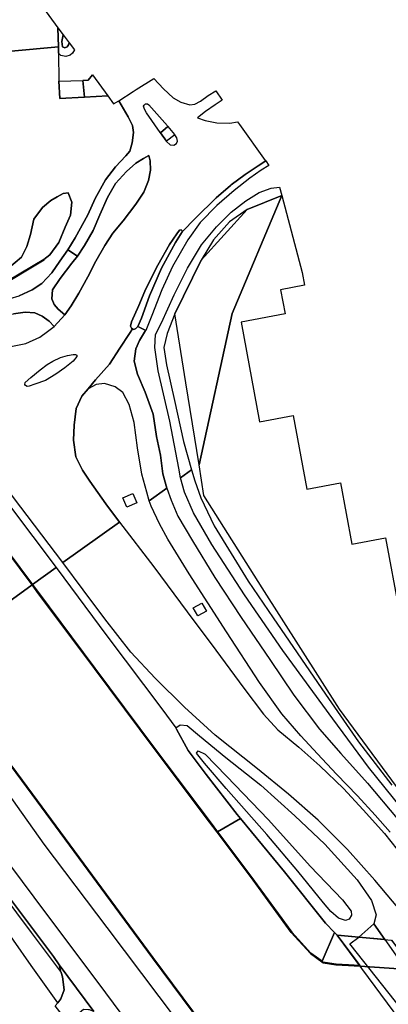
# Model space of a CAD drawing. Extents: x -26035517 to 31750492, y -9237385 to 8160032.
# Tile 257 of 298: x 30299649 to 30373979, y -7184870 to -6986237. Entities that reach past the tile are written whole.
import ezdxf

# ---------------------------------------------------------------- set-up
doc = ezdxf.new("R2010")
doc.units = 0
doc.layers.add('T-25', color=7, linetype='CONTINUOUS')

msp = doc.modelspace()

# ---------------------------------------------------------------- linework, layer by layer
at = {"layer": 'T-25', "color": 9}
for points in [[(30308344, -7095729, 15742), (30298386, -7082647, 15774), (30283139, -7062305, 15848), (30266025, -7039479, 15836), (30242277, -7007857, 15906), (30226197, -6986113, 15840), (30210196, -6964541, 15827), (30194013, -6942878, 15761), (30178191, -6921777, 15724), (30156734, -6892892, 15574), (30135858, -6865088, 15429), (30120168, -6844010, 15325), (30104460, -6822977, 15350), (30095172, -6810667, 15263)], [(30302170, -7100217, 13128), (30288929, -7082534, 13153), (30275914, -7065012, 13137), (30262108, -7046182, 13170), (30247357, -7026599, 13182), (30231731, -7005701, 13215), (30216689, -6985814, 13203), (30196124, -6958013, 13161), (30182254, -6939045, 13145), (30161987, -6911897, 13182), (30148213, -6893534, 13174), (30124415, -6861392, 13174), (30104438, -6834415, 13186), (30089722, -6814326, 13091)], [(30302210, -7100187, 13128), (30288969, -7082504, 13153), (30275954, -7064982, 13137), (30262148, -7046152, 13170), (30247397, -7026569, 13182), (30231771, -7005671, 13215), (30216729, -6985784, 13203), (30196164, -6957983, 13161), (30182294, -6939015, 13145), (30162027, -6911867, 13182), (30148253, -6893504, 13174), (30124455, -6861362, 13174), (30104478, -6834385, 13186), (30089740, -6814266, 13091)], [(30157169, -6881268, 15570), (30168704, -6896658, 15674), (30185647, -6918836, 15749), (30196337, -6932044, 15753), (30209687, -6948751, 15782), (30221724, -6963686, 15836), (30235271, -6980790, 15852), (30246077, -6994695, 15861), (30256972, -7009144, 15861), (30268122, -7024089, 15836), (30277149, -7036019, 15803), (30284357, -7045665, 15761), (30286802, -7048390, 15715), (30289640, -7050562, 15695), (30292205, -7051808, 15661), (30295316, -7052319, 15628), (30298195, -7052124, 15591), (30300891, -7051528, 15516), (30303677, -7050278, 15466), (30305286, -7049158, 15441), (30306617, -7048099, 15425)], [(30161515, -6902288, 15263), (30191280, -6941938, 15541), (30206256, -6962646, 15483), (30227694, -6991902, 15458), (30253191, -7024970, 15516), (30274271, -7052986, 15653), (30292618, -7077687, 15566), (30307017, -7096747, 15585), (30307017, -7096747, 15585), (30302210, -7100187, 13128), (30288969, -7082504, 13153), (30275954, -7064982, 13137), (30262148, -7046152, 13170), (30247397, -7026569, 13182), (30231771, -7005671, 13215), (30216729, -6985784, 13203), (30196164, -6957983, 13161), (30182294, -6939015, 13145), (30162027, -6911867, 13182)], [(30161947, -6911927, 12760), (30182214, -6939075, 12760), (30196084, -6958043, 12760), (30216649, -6985844, 12760), (30231691, -7005731, 12760), (30247317, -7026629, 12760), (30262068, -7046212, 12760), (30275874, -7065042, 12760), (30288889, -7082564, 12760), (30302130, -7100247, 12760), (30302130, -7100247, 12760), (30281864, -7114981, 12760), (30274681, -7105217, 12760), (30249287, -7071061, 12760), (30232821, -7048940, 12760), (30213664, -7022841, 12760), (30213070, -7022032, 12760), (30191847, -6993506, 12760), (30170777, -6965054, 12760), (30143470, -6928244, 12760)], [(30162027, -6911867, 13182), (30182294, -6939015, 13145), (30196164, -6957983, 13161), (30216729, -6985784, 13203), (30231771, -7005671, 13215), (30247397, -7026569, 13182), (30262148, -7046152, 13170), (30275954, -7064982, 13137), (30288969, -7082504, 13153), (30302210, -7100187, 13128), (30302210, -7100187, 13128), (30302130, -7100247, 12760), (30288889, -7082564, 12760), (30275874, -7065042, 12760), (30262068, -7046212, 12760), (30247317, -7026629, 12760), (30231691, -7005731, 12760), (30216649, -6985844, 12760), (30196084, -6958043, 12760), (30182214, -6939075, 12760), (30161947, -6911927, 12760)], [(30278522, -6948421, 13755), (30307318, -6987851, 13905), (30307464, -6991696, 13967), (30288314, -6993450, 13950), (30266822, -6994134, 13955), (30257329, -6982322, 13859)], [(30288314, -6993450, 13950), (30307464, -6991696, 13967), (30307482, -6992990, 14023), (30307561, -6998618, 14266), (30307741, -7002131, 14349), (30312650, -7001887, 14453), (30312696, -7001884, 14453), (30317441, -7001586, 14453), (30317441, -7001586, 14453), (30318561, -7003210, 14515), (30319642, -7002599, 14507), (30321548, -7005810, 14511), (30322402, -7007557, 14519), (30322599, -7008992, 14573), (30322352, -7011078, 14656), (30321882, -7012736, 14710), (30321047, -7013683, 14710), (30318967, -7015937, 14748), (30316928, -7018573, 14744), (30314842, -7022301, 14760), (30313368, -7025595, 14827), (30310850, -7030242, 14989), (30309343, -7032686, 15072), (30307719, -7034964, 15113), (30306129, -7037291, 15151), (30304138, -7039449, 15221), (30302135, -7040739, 15267), (30299542, -7041966, 15292)], [(30257149, -6993241, 15200), (30257067, -6993299, 15200), (30267657, -7008491, 15200), (30267806, -7008700, 15200), (30290733, -7039945, 15200), (30294871, -7040455, 15200), (30304590, -7034679, 15200), (30304538, -7034593, 15200)], [(30314347, -6997358, 14353), (30313469, -6998452, 14353), (30312390, -6998482, 14337)], [(30298195, -7052124, 15591), (30300891, -7051528, 15516), (30303677, -7050278, 15466), (30305286, -7049158, 15441), (30306617, -7048099, 15425), (30308725, -7045762, 15408), (30310053, -7043977, 15421), (30311589, -7041423, 15371), (30313355, -7038098, 15283), (30315023, -7034930, 15229), (30316811, -7031786, 15192), (30318461, -7029291, 15163), (30320536, -7026795, 15101), (30323051, -7023482, 15076), (30324706, -7021010, 15009), (30325601, -7018660, 14901), (30326029, -7016590, 14793), (30325984, -7014699, 14694), (30325692, -7013659, 14690), (30324603, -7014263, 14690), (30323041, -7015185, 14690), (30321183, -7016841, 14760), (30318995, -7019267, 14793), (30317336, -7022099, 14823), (30315807, -7025578, 14947), (30314436, -7028778, 15001), (30312731, -7031773, 15055), (30311288, -7033913, 15092), (30309343, -7032686, 15072), (30310850, -7030242, 14989), (30313368, -7025595, 14827), (30314842, -7022301, 14760), (30316928, -7018573, 14744), (30318967, -7015937, 14748), (30321047, -7013683, 14710), (30321882, -7012736, 14710), (30322352, -7011078, 14656), (30322599, -7008992, 14573), (30322402, -7007557, 14519), (30321548, -7005810, 14511), (30319642, -7002599, 14507), (30322525, -7000699, 14511), (30323143, -7000335, 14465), (30326699, -6998076, 14382), (30328637, -7000153, 14382), (30330615, -7001971, 14428), (30332170, -7002892, 14499), (30333928, -7003406, 14528), (30334996, -7003282, 14494), (30336102, -7002651, 14494), (30337622, -7001534, 14411), (30339169, -7000585, 14407), (30340492, -7002442, 14411), (30339083, -7003407, 14428), (30337093, -7004742, 14494), (30335812, -7005743, 14515), (30335508, -7006010, 14515), (30337063, -7006589, 14524), (30339378, -7007075, 14565), (30342046, -7007127, 14627), (30343544, -7006811, 14632), (30343544, -7006811, 14632), (30343956, -7007404, 14665), (30349164, -7014616, 14440), (30349256, -7014744, 14440), (30347712, -7015705, 14449), (30345142, -7017459, 14507), (30342305, -7019545, 14573), (30342149, -7019682, 14578), (30339294, -7022189, 14673), (30335123, -7026276, 14798), (30332405, -7029017, 14860), (30332458, -7028912, 14860), (30332208, -7028611, 14860), (30331971, -7028686, 14868), (30331850, -7028724, 14872), (30331334, -7029445, 14926), (30329880, -7031599, 14984), (30327532, -7035731, 15005), (30325606, -7039484, 15084), (30324885, -7040989, 15088), (30323650, -7043865, 15142), (30322212, -7047212, 15196), (30321974, -7048034, 15205), (30322188, -7048448, 15196), (30322395, -7048570, 15189), (30321819, -7049542, 15163), (30319837, -7052515, 15283), (30317776, -7055741, 15391), (30314949, -7058865, 15445), (30313467, -7060714, 15433), (30312181, -7062158, 15450), (30311042, -7064661, 15504), (30310642, -7068047, 15528), (30310505, -7071030, 15528), (30310971, -7074434, 15524), (30312292, -7077122, 15558), (30313761, -7079318, 15558), (30317046, -7083887, 15628), (30319784, -7087592, 15630), (30308344, -7095729, 15742), (30298386, -7082647, 15774)], [(30312390, -6998482, 14337), (30312696, -7001884, 14453), (30312650, -7001887, 14453), (30307741, -7002131, 14349), (30307561, -6998618, 14266), (30312390, -6998482, 14337)], [(30326699, -6998076, 14382), (30328637, -7000153, 14382), (30330615, -7001971, 14428), (30332170, -7002892, 14499), (30333928, -7003406, 14528), (30334996, -7003282, 14494), (30336102, -7002651, 14494), (30337622, -7001534, 14411), (30339169, -7000585, 14407)], [(30317441, -7001586, 14453), (30312696, -7001884, 14453)], [(30319642, -7002599, 14507), (30321548, -7005810, 14511), (30322402, -7007557, 14519), (30322599, -7008992, 14573), (30322352, -7011078, 14656), (30321882, -7012736, 14710), (30321047, -7013683, 14710), (30318967, -7015937, 14748), (30316928, -7018573, 14744), (30314842, -7022301, 14760), (30313368, -7025595, 14827), (30310850, -7030242, 14989), (30309343, -7032686, 15072)], [(30328030, -7009088, 14673), (30327981, -7009021, 14673), (30325233, -7005038, 14565), (30324826, -7004269, 14561), (30324595, -7003649, 14540), (30324716, -7003475, 14536), (30325003, -7003184, 14536), (30325403, -7003190, 14536), (30325659, -7003385, 14540), (30329436, -7007679, 14673), (30329533, -7007793, 14674), (30330875, -7009366, 14694), (30330926, -7009443, 14695)], [(30340492, -7002442, 14411), (30339083, -7003407, 14428), (30337093, -7004742, 14494), (30335812, -7005743, 14515), (30335508, -7006010, 14515), (30337063, -7006589, 14524), (30339378, -7007075, 14565), (30342046, -7007127, 14627), (30343544, -7006811, 14632)], [(30328030, -7009088, 14673), (30329533, -7007793, 14674)], [(30328030, -7009088, 14673), (30329239, -7010744, 14677)], [(30329239, -7010744, 14677), (30329269, -7010785, 14677), (30329970, -7011515, 14677), (30330712, -7011533, 14706), (30331261, -7011208, 14719), (30331454, -7010713, 14706), (30331354, -7010091, 14706), (30330926, -7009443, 14695), (30329239, -7010744, 14677)], [(30308725, -7045762, 15408), (30307388, -7044629, 15371), (30306622, -7043707, 15367), (30306162, -7042535, 15367), (30306294, -7040759, 15317), (30307817, -7038481, 15250), (30310163, -7035361, 15155), (30311288, -7033913, 15092), (30312731, -7031773, 15055), (30314436, -7028778, 15001), (30315807, -7025578, 14947), (30317336, -7022099, 14823), (30318995, -7019267, 14793), (30321183, -7016841, 14760), (30323041, -7015185, 14690), (30324603, -7014263, 14690), (30325692, -7013659, 14690), (30325984, -7014699, 14694), (30326029, -7016590, 14793), (30325601, -7018660, 14901), (30324706, -7021010, 15009), (30323051, -7023482, 15076), (30320536, -7026795, 15101), (30318461, -7029291, 15163), (30316811, -7031786, 15192), (30315023, -7034930, 15229), (30313355, -7038098, 15283), (30311589, -7041423, 15371), (30310053, -7043977, 15421), (30308725, -7045762, 15408)], [(30349919, -7015669, 14395), (30348371, -7016588, 14420), (30346066, -7018227, 14515), (30342881, -7020692, 14611), (30339402, -7023738, 14735), (30336043, -7027154, 14814), (30333544, -7030643, 14847), (30330494, -7035997, 14989), (30328294, -7040766, 15018), (30326276, -7045946, 15101), (30325054, -7048923, 15122), (30323500, -7048130, 15142)], [(30349256, -7014744, 14440), (30347712, -7015705, 14449), (30345142, -7017459, 14507), (30342305, -7019545, 14573), (30342149, -7019682, 14578), (30339294, -7022189, 14673), (30335123, -7026276, 14798), (30332405, -7029017, 14860)], [(30297438, -7036266, 13930), (30299981, -7034117, 13913), (30301072, -7032021, 13905), (30301811, -7029544, 13917), (30302468, -7026462, 13980), (30304272, -7024098, 14117), (30305903, -7022703, 14216), (30307222, -7022005, 14316), (30308411, -7021334, 14370), (30309436, -7021149, 14399), (30310158, -7023016, 14619), (30309865, -7025646, 14785), (30308813, -7028085, 14893), (30307519, -7031200, 14984), (30305695, -7033685, 15022), (30304538, -7034593, 15200), (30304538, -7034593, 15200), (30294849, -7040351, 15200)], [(30297438, -7036266, 13930), (30299981, -7034117, 13913), (30301072, -7032021, 13905), (30301811, -7029544, 13917), (30302468, -7026462, 13980), (30304272, -7024098, 14117), (30305903, -7022703, 14216), (30307222, -7022005, 14316), (30308411, -7021334, 14370), (30309436, -7021149, 14399), (30310158, -7023016, 14619), (30309865, -7025646, 14785), (30308813, -7028085, 14893), (30307519, -7031200, 14984), (30305695, -7033685, 15022), (30304538, -7034593, 15200), (30304538, -7034593, 15200), (30294849, -7040351, 15200)], [(30294871, -7040455, 15200), (30304590, -7034679, 15200), (30304538, -7034593, 15200), (30305695, -7033685, 15022), (30307519, -7031200, 14984), (30308813, -7028085, 14893), (30309865, -7025646, 14785), (30310158, -7023016, 14619), (30309436, -7021149, 14399), (30308411, -7021334, 14370), (30307222, -7022005, 14316), (30305903, -7022703, 14216), (30304272, -7024098, 14117), (30302468, -7026462, 13980), (30301811, -7029544, 13917), (30301072, -7032021, 13905), (30299981, -7034117, 13913), (30297438, -7036266, 13930)], [(30378426, -7144772, 14364), (30364113, -7125362, 14150), (30348570, -7100840, 13992), (30336780, -7082216, 13968), (30335868, -7076033, 13901), (30335868, -7076033, 13901), (30342525, -7045540, 13900), (30352488, -7021728, 13926), (30356627, -7037242, 14200), (30357106, -7039810, 14200), (30352274, -7040710, 14200), (30353182, -7045581, 14200), (30344283, -7047240, 14200), (30348030, -7067346, 14200), (30354787, -7066087, 14200), (30357558, -7080955, 14200), (30364345, -7079690, 14200), (30366649, -7092052, 14200), (30373405, -7090793, 14200), (30376155, -7105542, 14200)], [(30332405, -7029017, 14860), (30331043, -7031170, 14893), (30328255, -7036394, 14980), (30325840, -7041974, 15072), (30324235, -7046421, 15122), (30323500, -7048130, 15142), (30323051, -7048552, 15163), (30322642, -7048716, 15180), (30322395, -7048570, 15189), (30322188, -7048448, 15196), (30321974, -7048034, 15205), (30322212, -7047212, 15196), (30323650, -7043865, 15142), (30324885, -7040989, 15088), (30325606, -7039484, 15084), (30327532, -7035731, 15005), (30329880, -7031599, 14984), (30331334, -7029445, 14926), (30331850, -7028724, 14872), (30331971, -7028686, 14868), (30332208, -7028611, 14860), (30332458, -7028912, 14860), (30332405, -7029017, 14860)], [(30290173, -7040512, 15425), (30290333, -7040640, 15425), (30292409, -7041708, 15425), (30294919, -7042440, 15383), (30297731, -7042472, 15333), (30299542, -7041966, 15292), (30302135, -7040739, 15267), (30304138, -7039449, 15221), (30306129, -7037291, 15151), (30307719, -7034964, 15113), (30309343, -7032686, 15072), (30311288, -7033913, 15092)], [(30299542, -7041966, 15292), (30302135, -7040739, 15267), (30304138, -7039449, 15221), (30306129, -7037291, 15151), (30307719, -7034964, 15113), (30309343, -7032686, 15072), (30311288, -7033913, 15092), (30310163, -7035361, 15155), (30307817, -7038481, 15250), (30306294, -7040759, 15317), (30306162, -7042535, 15367), (30306622, -7043707, 15367), (30307388, -7044629, 15371), (30308725, -7045762, 15408), (30306617, -7048099, 15425), (30305616, -7047068, 15425), (30304146, -7046034, 15412), (30302713, -7045383, 15412), (30300784, -7045238, 15437), (30298404, -7045591, 15454)], [(30290173, -7040512, 15425), (30289523, -7039994, 15425), (30287206, -7036969, 15437), (30284940, -7039078, 15495), (30287831, -7042595, 15516), (30289595, -7044458, 15483), (30292127, -7045418, 15429), (30295086, -7045786, 15425), (30298404, -7045591, 15454), (30300784, -7045238, 15437), (30302713, -7045383, 15412), (30304146, -7046034, 15412), (30305616, -7047068, 15425), (30306617, -7048099, 15425), (30308725, -7045762, 15408)], [(30325766, -7083269, 15440), (30325256, -7081545, 15462), (30324264, -7077904, 15475), (30323396, -7072638, 15437), (30322708, -7067497, 15437), (30321746, -7063863, 15445), (30320453, -7061419, 15416), (30318890, -7060325, 15408), (30316772, -7059647, 15408), (30315070, -7059809, 15408), (30313467, -7060714, 15433), (30314949, -7058865, 15445), (30317776, -7055741, 15391), (30319837, -7052515, 15283), (30321819, -7049542, 15163), (30322395, -7048570, 15189)], [(30329322, -7080720, 15394), (30328528, -7077870, 15396), (30328018, -7074057, 15396), (30327265, -7070352, 15354), (30326595, -7065849, 15362), (30324965, -7061390, 15362), (30323399, -7057775, 15354), (30322708, -7055105, 15321), (30323062, -7052645, 15259), (30323791, -7050949, 15205), (30325048, -7048938, 15122), (30325054, -7048923, 15122)], [(30305185, -7055828, 15666), (30306359, -7055143, 15649), (30307903, -7054412, 15624), (30309299, -7054003, 15607), (30310444, -7053799, 15595), (30310878, -7053757, 15587), (30311142, -7053936, 15582), (30311160, -7054174, 15582), (30310435, -7055117, 15607), (30308764, -7056457, 15616), (30306918, -7057760, 15616), (30304874, -7059013, 15645), (30302712, -7059758, 15682), (30301549, -7060165, 15715), (30301155, -7060206, 15744), (30300803, -7060055, 15753), (30300661, -7059834, 15761), (30300724, -7059417, 15753), (30301866, -7058415, 15707), (30303747, -7056889, 15686), (30305185, -7055828, 15666)], [(30319784, -7087592, 15630), (30317046, -7083887, 15628), (30313761, -7079318, 15558), (30312292, -7077122, 15558), (30310971, -7074434, 15524), (30310505, -7071030, 15528), (30310642, -7068047, 15528), (30311042, -7064661, 15504), (30312181, -7062158, 15450), (30313467, -7060714, 15433)], [(30376737, -7145338, 15456), (30369982, -7137032, 15477), (30362772, -7127281, 15407), (30352723, -7113477, 15183), (30345000, -7102262, 15196), (30338399, -7092081, 15179), (30334693, -7085715, 15142), (30332905, -7081563, 15080), (30332085, -7078681, 15043), (30332085, -7078681, 15043), (30334301, -7077067, 13839), (30334983, -7079244, 13873), (30336177, -7082683, 13918), (30338883, -7088330, 13918), (30345735, -7099523, 13976), (30350788, -7106927, 14050), (30361320, -7122305, 14195), (30367985, -7131942, 14303), (30374708, -7140688, 14369)], [(30374344, -7150151, 15659), (30371308, -7146715, 15692), (30367770, -7142846, 15676), (30363544, -7138415, 15721), (30359677, -7134323, 15742), (30356362, -7130679, 15713), (30352517, -7126240, 15696), (30348022, -7119948, 15647), (30341371, -7109761, 15601), (30333848, -7098052, 15502), (30329533, -7091034, 15473), (30327807, -7087941, 15465), (30326179, -7084371, 15411), (30325766, -7083269, 15440), (30325766, -7083269, 15440), (30329322, -7080720, 15394), (30330192, -7083139, 15390), (30331553, -7086377, 15390), (30334495, -7091386, 15415), (30339004, -7098752, 15419), (30344320, -7106823, 15461), (30350066, -7115288, 15539), (30354936, -7122513, 15626), (30360124, -7129357, 15634), (30364427, -7134271, 15651), (30369781, -7140256, 15643), (30375758, -7147397, 15630)], [(30329322, -7080720, 15394), (30330192, -7083139, 15390), (30331553, -7086377, 15390), (30334495, -7091386, 15415), (30339004, -7098752, 15419), (30344320, -7106823, 15461), (30350066, -7115288, 15539), (30354936, -7122513, 15626), (30360124, -7129357, 15634), (30364427, -7134271, 15651), (30369781, -7140256, 15643), (30375758, -7147397, 15630), (30379522, -7152271, 15568), (30382545, -7156500, 15527), (30384043, -7158412, 15527), (30385875, -7160147, 15490), (30387909, -7161034, 15440), (30390850, -7162109, 15337), (30392876, -7162377, 15159), (30395154, -7162663, 14964), (30397326, -7162888, 14675), (30399271, -7163043, 14504)], [(30322449, -7081853, 15296), (30323254, -7083719, 15225), (30321230, -7084592, 15225), (30320425, -7082727, 15296), (30322449, -7081853, 15296)], [(30374344, -7150151, 15659), (30371308, -7146715, 15692), (30367770, -7142846, 15676), (30363544, -7138415, 15721), (30359677, -7134323, 15742), (30356362, -7130679, 15713), (30352517, -7126240, 15696), (30348022, -7119948, 15647), (30341371, -7109761, 15601), (30333848, -7098052, 15502), (30329533, -7091034, 15473), (30327807, -7087941, 15465), (30326179, -7084371, 15411), (30325766, -7083269, 15440)], [(30377285, -7166997, 15465), (30371279, -7159854, 15494), (30365743, -7153630, 15494), (30359866, -7147743, 15547), (30353873, -7142452, 15605), (30347572, -7137374, 15709), (30339048, -7130598, 15742), (30332871, -7124941, 15738), (30326967, -7119087, 15742), (30322080, -7113818, 15721), (30316844, -7107120, 15700), (30312454, -7101261, 15729), (30308344, -7095729, 15742), (30319784, -7087592, 15630), (30326669, -7096604, 15626), (30333412, -7105702, 15696), (30339207, -7113429, 15734), (30344875, -7121074, 15758), (30348830, -7126315, 15762), (30351734, -7129469, 15775), (30355944, -7133026, 15775), (30360163, -7136738, 15783), (30364922, -7141345, 15754), (30368878, -7145607, 15684), (30373204, -7150439, 15700), (30377060, -7155257, 15659)], [(30319784, -7087592, 15630), (30326669, -7096604, 15626), (30333412, -7105702, 15696), (30339207, -7113429, 15734), (30344875, -7121074, 15758), (30348830, -7126315, 15762), (30351734, -7129469, 15775), (30355944, -7133026, 15775), (30360163, -7136738, 15783), (30364922, -7141345, 15754), (30368878, -7145607, 15684), (30373204, -7150439, 15700), (30377060, -7155257, 15659), (30380279, -7159635, 15626), (30386046, -7167530, 15601), (30388990, -7172126, 15618)], [(30380463, -7170921, 15527), (30377285, -7166997, 15465), (30371279, -7159854, 15494), (30365743, -7153630, 15494), (30359866, -7147743, 15547), (30353873, -7142452, 15605), (30347572, -7137374, 15709), (30339048, -7130598, 15742), (30332871, -7124941, 15738), (30326967, -7119087, 15742), (30322080, -7113818, 15721), (30316844, -7107120, 15700), (30312454, -7101261, 15729), (30308344, -7095729, 15742)], [(30350501, -7207688, 12760), (30326523, -7175402, 12760), (30302221, -7142489, 12760), (30281864, -7114981, 12760), (30281864, -7114981, 12760), (30302130, -7100247, 12760), (30303127, -7101604, 12760), (30314737, -7117102, 12760), (30326758, -7133245, 12760), (30337945, -7148139, 12760), (30339436, -7150110, 12760), (30346208, -7159063, 12760), (30354418, -7170358, 12760), (30358297, -7174654, 12760), (30360563, -7176280, 12760), (30360831, -7176472, 12760), (30363424, -7176878, 12760), (30365930, -7177021, 12760), (30368233, -7177163, 12760), (30379055, -7177889, 12760)], [(30368236, -7177113, 13062), (30365933, -7176971, 13087), (30363429, -7176828, 13103), (30360850, -7176424, 13132), (30360592, -7176239, 13132), (30358331, -7174617, 13136), (30354457, -7170326, 13128), (30346248, -7159033, 13128), (30339476, -7150080, 13060), (30337985, -7148109, 13045), (30326798, -7133215, 13083), (30314777, -7117072, 13128), (30303167, -7101574, 13128), (30302189, -7100243, 13128)], [(30368239, -7177063, 13062), (30365936, -7176921, 13087), (30363434, -7176778, 13103), (30360869, -7176376, 13132), (30360621, -7176198, 13132), (30358365, -7174580, 13136), (30354496, -7170294, 13128), (30346288, -7159003, 13128), (30339516, -7150050, 13060), (30338025, -7148079, 13045), (30326838, -7133185, 13083), (30314817, -7117042, 13128), (30303207, -7101544, 13128), (30302210, -7100187, 13128)], [(30337306, -7105544, 15473), (30335573, -7106519, 15477), (30334663, -7104902, 15477), (30336396, -7103927, 15473), (30337306, -7105544, 15473)], [(30350421, -7207748, 13083), (30326443, -7175462, 13099), (30302141, -7142549, 13120), (30281784, -7115041, 13120), (30281784, -7115041, 13120), (30281864, -7114981, 12760), (30302221, -7142489, 12760), (30326523, -7175402, 12760), (30350501, -7207688, 12760)], [(30331260, -7187941, 14493), (30317307, -7169387, 14534), (30304607, -7152556, 14695), (30293742, -7137360, 14820), (30280333, -7118864, 14857), (30278794, -7116762, 14877), (30278794, -7116762, 14877), (30281784, -7115041, 13120), (30302141, -7142549, 13120), (30326443, -7175462, 13099), (30350421, -7207748, 13083)], [(30281784, -7115041, 13120), (30302141, -7142549, 13120), (30326443, -7175462, 13099), (30350421, -7207748, 13083), (30377882, -7244521, 13120), (30405910, -7282427, 13120), (30426515, -7309946, 13132), (30448807, -7339939, 13149), (30465648, -7362615, 13153), (30479065, -7380724, 13157), (30496594, -7404326, 13145), (30502885, -7412818, 13206)], [(30281856, -7115054, 13120), (30302181, -7142519, 13120), (30326483, -7175432, 13099), (30350461, -7207718, 13083), (30377922, -7244491, 13120), (30405950, -7282397, 13120), (30426555, -7309916, 13132), (30448847, -7339909, 13149), (30465688, -7362585, 13153), (30479105, -7380694, 13157), (30496634, -7404296, 13145), (30502925, -7412788, 13206)], [(30314612, -7186333, 15155), (30307580, -7176906, 15130), (30306466, -7175247, 15192), (30297963, -7163900, 15287), (30285530, -7147406, 15320), (30268410, -7124380, 15403), (30268410, -7124380, 15403), (30271789, -7121988, 15415), (30288519, -7144571, 15308), (30302508, -7163287, 15308), (30316952, -7182537, 15188), (30332805, -7203915, 15225)], [(30271789, -7121988, 15415), (30288519, -7144571, 15308), (30302508, -7163287, 15308), (30316952, -7182537, 15188), (30332805, -7203915, 15225), (30348223, -7224859, 15204), (30364315, -7246761, 15204), (30380469, -7268388, 15159), (30398794, -7293557, 15113), (30398822, -7293593, 15113), (30395550, -7296050, 15126)], [(30268410, -7124380, 15403), (30285530, -7147406, 15320), (30297963, -7163900, 15287), (30306466, -7175247, 15192), (30307580, -7176906, 15130)], [(30344166, -7147386, 15782), (30339516, -7150050, 13060)], [(30373306, -7171803, 15703), (30371091, -7168649, 15667), (30368015, -7171324, 15715)], [(30360621, -7176198, 13132), (30363138, -7170387, 15728)], [(30306795, -7185197, 14427), (30307324, -7184544, 14480), (30307948, -7183774, 14542), (30308583, -7181973, 14758), (30308291, -7179322, 14964), (30308032, -7178442, 15024), (30307580, -7176906, 15130), (30314612, -7186333, 15155)]]:
    msp.add_polyline3d(points, dxfattribs=at)
for points in [[(30307318, -6987851, 13905), (30308392, -6989281, 13481), (30308166, -6990656, 13527), (30308306, -6991699, 13589), (30308719, -6991903, 13606), (30309207, -6991716, 13606), (30309469, -6991318, 13585), (30309657, -6990915, 13585), (30310685, -6992335, 14083), (30310307, -6992994, 14083), (30309814, -6993427, 14021), (30308944, -6993651, 13942), (30307912, -6993491, 13950), (30307482, -6992990, 14023), (30307464, -6991696, 13967), (30307318, -6987851, 13905)], [(30309657, -6990915, 13585), (30309469, -6991318, 13585), (30309207, -6991716, 13606), (30308719, -6991903, 13606), (30308306, -6991699, 13589), (30308166, -6990656, 13527), (30308392, -6989281, 13481), (30309657, -6990915, 13585)], [(30257149, -6993241, 15200), (30267774, -7008493, 15200), (30267832, -7008574, 15200), (30290789, -7039851, 15200), (30294849, -7040351, 15200), (30304538, -7034593, 15200), (30304590, -7034679, 15200), (30294871, -7040455, 15200), (30290733, -7039945, 15200), (30267806, -7008700, 15200), (30267657, -7008491, 15200), (30257067, -6993299, 15200), (30257149, -6993241, 15200)], [(30314347, -6997358, 14353), (30317441, -7001586, 14453), (30312696, -7001884, 14453), (30312390, -6998482, 14337), (30313469, -6998452, 14353), (30314347, -6997358, 14353)], [(30307561, -6998618, 14266), (30312390, -6998482, 14337), (30312696, -7001884, 14453), (30312650, -7001887, 14453), (30307741, -7002131, 14349), (30307561, -6998618, 14266)], [(30328030, -7009088, 14673), (30327981, -7009021, 14673), (30325233, -7005038, 14565), (30324826, -7004269, 14561), (30324595, -7003649, 14540), (30324716, -7003475, 14536), (30325003, -7003184, 14536), (30325403, -7003190, 14536), (30325659, -7003385, 14540), (30329436, -7007679, 14673), (30329533, -7007793, 14674), (30328030, -7009088, 14673)], [(30328030, -7009088, 14673), (30329533, -7007793, 14674), (30330875, -7009366, 14694), (30330926, -7009443, 14695), (30329239, -7010744, 14677), (30328030, -7009088, 14673)], [(30329239, -7010744, 14677), (30329269, -7010785, 14677), (30329970, -7011515, 14677), (30330712, -7011533, 14706), (30331261, -7011208, 14719), (30331454, -7010713, 14706), (30331354, -7010091, 14706), (30330926, -7009443, 14695), (30329239, -7010744, 14677)], [(30349256, -7014744, 14440), (30349919, -7015669, 14395), (30348371, -7016588, 14420), (30346066, -7018227, 14515), (30342881, -7020692, 14611), (30339402, -7023738, 14735), (30336043, -7027154, 14814), (30333544, -7030643, 14847), (30330494, -7035997, 14989), (30328294, -7040766, 15018), (30326276, -7045946, 15101), (30325054, -7048923, 15122), (30323500, -7048130, 15142), (30324235, -7046421, 15122), (30325840, -7041974, 15072), (30328255, -7036394, 14980), (30331043, -7031170, 14893), (30332405, -7029017, 14860), (30335123, -7026276, 14798), (30339294, -7022189, 14673), (30342149, -7019682, 14578), (30342305, -7019545, 14573), (30345142, -7017459, 14507), (30347712, -7015705, 14449), (30349256, -7014744, 14440)], [(30352059, -7020040, 14424), (30352488, -7021728, 13926), (30345494, -7024559, 13938), (30341965, -7027026, 14079), (30338724, -7030665, 14063), (30336234, -7034727, 14025), (30330926, -7045600, 13934), (30329356, -7049549, 13984), (30328747, -7052369, 14004), (30329232, -7055848, 13980), (30330849, -7063058, 13980), (30332650, -7071356, 13921), (30334301, -7077067, 13839), (30332085, -7078681, 15043), (30331764, -7076734, 15113), (30329910, -7067226, 15105), (30327605, -7057097, 15109), (30326915, -7052393, 15068), (30327050, -7049715, 15063), (30328274, -7047411, 15051), (30330820, -7041759, 15009), (30333456, -7036383, 14968), (30336283, -7031684, 14856), (30339339, -7028001, 14731), (30342308, -7025054, 14632), (30345264, -7022769, 14573), (30347948, -7021084, 14490), (30350362, -7020220, 14449), (30352059, -7020040, 14424)], [(30352488, -7021728, 13926), (30342525, -7045540, 13900), (30335868, -7076033, 13901), (30333145, -7059494, 13938), (30330926, -7045600, 13934), (30336234, -7034727, 14025), (30345494, -7024559, 13938), (30352488, -7021728, 13926)], [(30332405, -7029017, 14860), (30331043, -7031170, 14893), (30328255, -7036394, 14980), (30325840, -7041974, 15072), (30324235, -7046421, 15122), (30323500, -7048130, 15142), (30323051, -7048552, 15163), (30322642, -7048716, 15180), (30322395, -7048570, 15189), (30322188, -7048448, 15196), (30321974, -7048034, 15205), (30322212, -7047212, 15196), (30323650, -7043865, 15142), (30324885, -7040989, 15088), (30325606, -7039484, 15084), (30327532, -7035731, 15005), (30329880, -7031599, 14984), (30331334, -7029445, 14926), (30331850, -7028724, 14872), (30331971, -7028686, 14868), (30332208, -7028611, 14860), (30332458, -7028912, 14860), (30332405, -7029017, 14860)], [(30329322, -7080720, 15394), (30325766, -7083269, 15440), (30325256, -7081545, 15462), (30324264, -7077904, 15475), (30323396, -7072638, 15437), (30322708, -7067497, 15437), (30321746, -7063863, 15445), (30320453, -7061419, 15416), (30318890, -7060325, 15408), (30316772, -7059647, 15408), (30315070, -7059809, 15408), (30313467, -7060714, 15433), (30314949, -7058865, 15445), (30317776, -7055741, 15391), (30319837, -7052515, 15283), (30321819, -7049542, 15163), (30322395, -7048570, 15189), (30322642, -7048716, 15180), (30323051, -7048552, 15163), (30323500, -7048130, 15142), (30325054, -7048923, 15122), (30325048, -7048938, 15122), (30323791, -7050949, 15205), (30323062, -7052645, 15259), (30322708, -7055105, 15321), (30323399, -7057775, 15354), (30324965, -7061390, 15362), (30326595, -7065849, 15362), (30327265, -7070352, 15354), (30328018, -7074057, 15396), (30328528, -7077870, 15396), (30329322, -7080720, 15394)], [(30305185, -7055828, 15666), (30306359, -7055143, 15649), (30307903, -7054412, 15624), (30309299, -7054003, 15607), (30310444, -7053799, 15595), (30310878, -7053757, 15587), (30311142, -7053936, 15582), (30311160, -7054174, 15582), (30310435, -7055117, 15607), (30308764, -7056457, 15616), (30306918, -7057760, 15616), (30304874, -7059013, 15645), (30302712, -7059758, 15682), (30301549, -7060165, 15715), (30301155, -7060206, 15744), (30300803, -7060055, 15753), (30300661, -7059834, 15761), (30300724, -7059417, 15753), (30301866, -7058415, 15707), (30303747, -7056889, 15686), (30305185, -7055828, 15666)], [(30322449, -7081853, 15296), (30323254, -7083719, 15225), (30321230, -7084592, 15225), (30320425, -7082727, 15296), (30322449, -7081853, 15296)], [(30302210, -7100187, 13128), (30307017, -7096747, 15585), (30317189, -7110521, 15597), (30328334, -7125267, 15597), (30331120, -7129106, 15593), (30331297, -7129350, 15593), (30333595, -7133667, 15787), (30337230, -7138536, 15787), (30343498, -7146571, 15783), (30344166, -7147386, 15782), (30339516, -7150050, 13060), (30338025, -7148079, 13045), (30326838, -7133185, 13083), (30314817, -7117042, 13128), (30303207, -7101544, 13128), (30302210, -7100187, 13128)], [(30302130, -7100247, 12760), (30302210, -7100187, 13128), (30303207, -7101544, 13128), (30314817, -7117042, 13128), (30326838, -7133185, 13083), (30338025, -7148079, 13045), (30339516, -7150050, 13060), (30346288, -7159003, 13128), (30354496, -7170294, 13128), (30358365, -7174580, 13136), (30360621, -7176198, 13132), (30360869, -7176376, 13132), (30363434, -7176778, 13103), (30365936, -7176921, 13087), (30368239, -7177063, 13062), (30368233, -7177163, 12760), (30365930, -7177021, 12760), (30363424, -7176878, 12760), (30360831, -7176472, 12760), (30360563, -7176280, 12760), (30358297, -7174654, 12760), (30354418, -7170358, 12760), (30346208, -7159063, 12760), (30339436, -7150110, 12760), (30337945, -7148139, 12760), (30326758, -7133245, 12760), (30314737, -7117102, 12760), (30303127, -7101604, 12760), (30302130, -7100247, 12760)], [(30337306, -7105544, 15473), (30335573, -7106519, 15477), (30334663, -7104902, 15477), (30336396, -7103927, 15473), (30337306, -7105544, 15473)], [(30265394, -7126573, 14906), (30267946, -7124822, 15312), (30274997, -7134147, 15283), (30283674, -7146057, 15283), (30293201, -7158751, 15204), (30301982, -7170373, 15217), (30308032, -7178442, 15024), (30308291, -7179322, 14964), (30308583, -7181973, 14758), (30307948, -7183774, 14542), (30307324, -7184544, 14480), (30301945, -7177028, 14464), (30294794, -7166848, 14518), (30285199, -7153403, 14662), (30275101, -7139719, 14671), (30269047, -7131454, 14861), (30265394, -7126573, 14906)], [(30363658, -7170929, 15725), (30363138, -7170387, 15728), (30361301, -7168474, 15738), (30353019, -7158178, 15775), (30344166, -7147386, 15782), (30343498, -7146571, 15783), (30337230, -7138536, 15787), (30333595, -7133667, 15787), (30331297, -7129350, 15593), (30331120, -7129106, 15593), (30332003, -7128517, 15667), (30333417, -7128603, 15700), (30335912, -7130702, 15762), (30341210, -7135051, 15767), (30348282, -7140646, 15705), (30355143, -7146822, 15663), (30361181, -7152573, 15647), (30367670, -7159772, 15643), (30370617, -7163955, 15643), (30371527, -7166849, 15667), (30371091, -7168649, 15667), (30368015, -7171324, 15715), (30363728, -7170939, 15708), (30363658, -7170929, 15725)], [(30363658, -7170929, 15725), (30363138, -7170387, 15728), (30361301, -7168474, 15738), (30353019, -7158178, 15775), (30344166, -7147386, 15782), (30343498, -7146571, 15783), (30337230, -7138536, 15787), (30333595, -7133667, 15787), (30331297, -7129350, 15593), (30331120, -7129106, 15593), (30332003, -7128517, 15667), (30333417, -7128603, 15700), (30335912, -7130702, 15762), (30341210, -7135051, 15767), (30348282, -7140646, 15705), (30355143, -7146822, 15663), (30361181, -7152573, 15647), (30367670, -7159772, 15643), (30370617, -7163955, 15643), (30371527, -7166849, 15667), (30371091, -7168649, 15667), (30368015, -7171324, 15715), (30363728, -7170939, 15708), (30363658, -7170929, 15725)], [(30360942, -7164382, 16854), (30355730, -7158043, 16871), (30349507, -7150603, 16817), (30341251, -7141352, 16685), (30336928, -7136223, 16238), (30335309, -7134193, 16126), (30335666, -7133755, 16089), (30337022, -7134409, 16110), (30341359, -7138877, 16209), (30349808, -7147623, 16676), (30358226, -7156970, 16681), (30364717, -7163802, 16722), (30366492, -7166086, 16668), (30366569, -7166901, 16647), (30366088, -7167671, 16705), (30365340, -7167955, 16772), (30363927, -7167459, 16842), (30362418, -7166139, 16834), (30360942, -7164382, 16854)], [(30360621, -7176198, 13132), (30358365, -7174580, 13136), (30354496, -7170294, 13128), (30346288, -7159003, 13128), (30339516, -7150050, 13060), (30344166, -7147386, 15782), (30353019, -7158178, 15775), (30361301, -7168474, 15738), (30363138, -7170387, 15728), (30360621, -7176198, 13132)], [(30360621, -7176198, 13132), (30358365, -7174580, 13136), (30354496, -7170294, 13128), (30346288, -7159003, 13128), (30339516, -7150050, 13060), (30344166, -7147386, 15782), (30353019, -7158178, 15775), (30361301, -7168474, 15738), (30363138, -7170387, 15728), (30360621, -7176198, 13132)], [(30368015, -7171324, 15715), (30371091, -7168649, 15667), (30373306, -7171803, 15703), (30368015, -7171324, 15715)], [(30363658, -7170929, 15725), (30368239, -7177063, 13062), (30365936, -7176921, 13087), (30363434, -7176778, 13103), (30360869, -7176376, 13132), (30360621, -7176198, 13132), (30363138, -7170387, 15728), (30363658, -7170929, 15725)], [(30363658, -7170929, 15725), (30363728, -7170939, 15708), (30368015, -7171324, 15715), (30373306, -7171803, 15703), (30374580, -7171918, 15700), (30374652, -7171925, 15700), (30379069, -7177789, 13273), (30379055, -7177889, 12760), (30368233, -7177163, 12760), (30368239, -7177063, 13062), (30363658, -7170929, 15725)], [(30386483, -7201749, 15523), (30363658, -7170929, 15725), (30374652, -7171925, 15700), (30397129, -7202089, 15543), (30386483, -7201749, 15523)], [(30368015, -7171324, 15715), (30373306, -7171803, 15703), (30378308, -7178980, 15725), (30385860, -7189361, 15634), (30394729, -7202012, 15539), (30388522, -7201814, 15527), (30377984, -7187538, 15659), (30366222, -7172689, 15597), (30368015, -7171324, 15715)], [(30306795, -7185197, 14427), (30307324, -7184544, 14480), (30307948, -7183774, 14542), (30308583, -7181973, 14758), (30308291, -7179322, 14964), (30308032, -7178442, 15024), (30307580, -7176906, 15130), (30314612, -7186333, 15155), (30313730, -7185963, 14993), (30313501, -7185961, 14955), (30312490, -7185951, 14786), (30311651, -7186675, 14530), (30311424, -7187792, 14385), (30312065, -7189958, 14303), (30312489, -7191388, 14291), (30313043, -7193256, 14275), (30306795, -7185197, 14427)]]:
    msp.add_polyline3d(points, close=True, dxfattribs=at)

doc.saveas('drawing.dxf')
